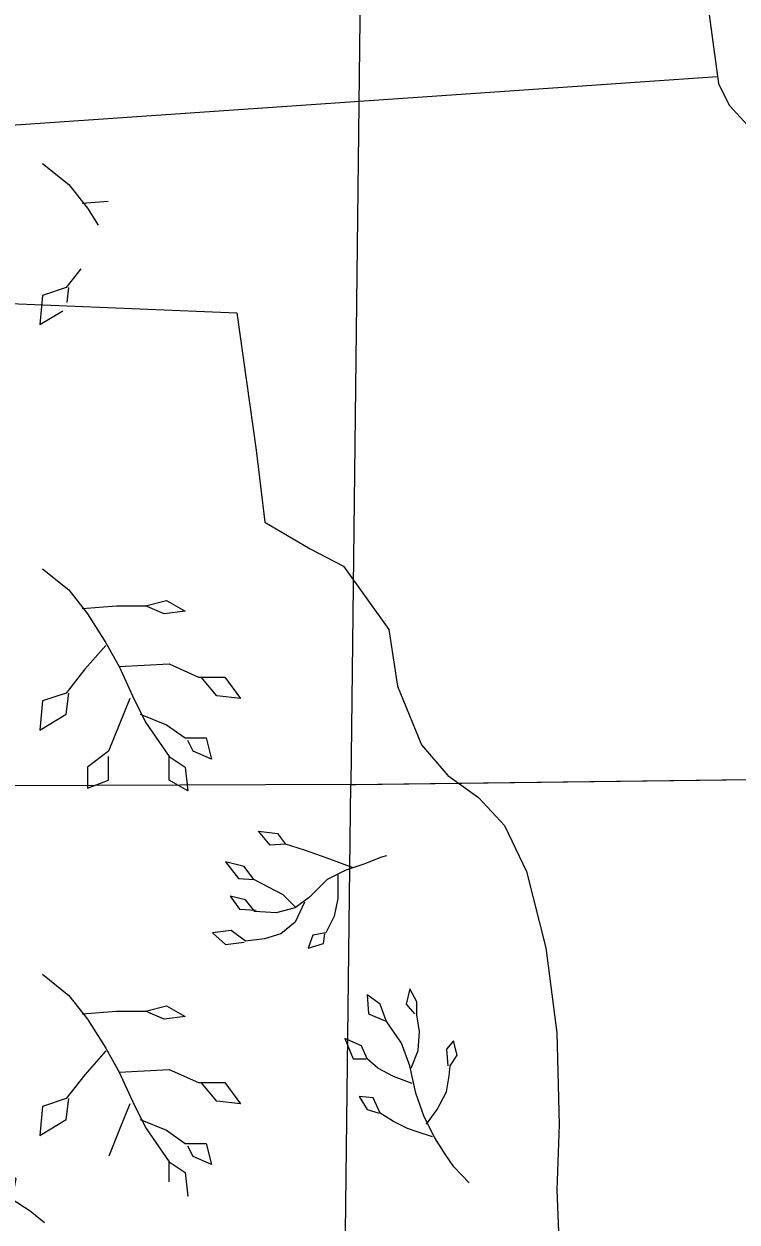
# Model space of a CAD drawing. Extents: x 380424 to 701066, y 1117407 to 1412949.
# Drawn here: x 482325 to 484050, y 1208710 to 1211606 of the extents above; entities that cross this region are included whole.
import ezdxf

# ---------------------------------------------------------------- set-up
doc = ezdxf.new("R2010")
doc.units = 0
for name, color, linetype in [('Lakes and Ponds', 7, 'Continuous'), ('Mangroves', 7, 'Continuous'), ('Narrow Canals', 7, 'Continuous'), ('Section Lines', 7, 'Continuous')]:
    doc.layers.add(name, color=color, linetype=linetype)

msp = doc.modelspace()

# ---------------------------------------------------------------- linework, layer by layer
at = {"layer": 'Lakes and Ponds'}
msp.add_lwpolyline([(483972.6, 1211700.1), (484004.6, 1211462.1), (484030.6, 1211410.1), (484136.6, 1211294.1), (484236.6, 1211251.1), (484320.6, 1211267.1), (484383.6, 1211325.1), (484431.6, 1211394.1), (484473.6, 1211457.1), (484489.6, 1211531.1), (484478.6, 1211610.1), (484441.6, 1211689.1), (484373.6, 1211774.1), (484294.6, 1211837.1), (484225.6, 1211890.1), (484104.6, 1211900.1), (484025.6, 1211863.1), (483988.6, 1211816.1)], close=True, dxfattribs=at)
msp.add_lwpolyline([(482374.8, 1208708.3), (482340.4, 1208736.5), (482296.6, 1208764.6), (482306, 1208814.7), (482271.6, 1208836.6), (482243.5, 1208811.5), (482206, 1208824.1), (482202.9, 1208855.3), (482196.6, 1208886.6), (482168.5, 1208902.2), (482124.7, 1208892.9), (482131, 1208858.5), (482124.7, 1208824.1), (482096.6, 1208808.4), (482090.3, 1208770.9), (482093.5, 1208770.9), (482127.9, 1208724), (482134.1, 1208673.9)], dxfattribs=at)
at = {"layer": 'Mangroves'}
for points in [[(482369.9, 1211269.2), (482433.8, 1211218.1)], [(482433.8, 1211218.1), (482478.5, 1211160.6)], [(482465.8, 1211173.3), (482528.4, 1211178.2)], [(482478.5, 1211160.6), (482504.7, 1211119.5)], [(482462.4, 1211013.9), (482427.4, 1210968.9)], [(482427.4, 1210968.9), (482369.9, 1210949.7)], [(482429.3, 1210932.9), (482433.8, 1210968.9)], [(482369.9, 1210949.7), (482363.5, 1210879.4)], [(482363.5, 1210879.4), (482419.3, 1210912.9)], [(482369.9, 1210289.2), (482433.8, 1210238.1)], [(482433.8, 1210238.1), (482478.5, 1210180.6)], [(482465.8, 1210193.3), (482548.8, 1210199.7), (482619.1, 1210199.7), (482670.2, 1210212.5), (482715, 1210187), (482663.8, 1210180.6), (482619.1, 1210199.7)], [(482478.5, 1210180.6), (482523.3, 1210110.3)], [(482523.3, 1210103.9), (482472.1, 1210046.4), (482427.4, 1209988.9), (482369.9, 1209969.7), (482363.5, 1209899.4), (482427.4, 1209937.8), (482433.8, 1209988.9)], [(482523.3, 1210110.3), (482555.2, 1210052.8)], [(482555.2, 1210052.8), (482676.6, 1210059.2), (482746.9, 1210027.2), (482810.8, 1210027.2), (482849.1, 1209976.1), (482791.6, 1209982.5), (482753.3, 1210027.2)], [(482555.2, 1210052.8), (482587.2, 1209982.5)], [(482580.8, 1209976.1), (482555.2, 1209912.2), (482529.7, 1209848.3), (482478.5, 1209810), (482478.5, 1209758.9), (482529.7, 1209778), (482529.7, 1209835.5)], [(482587.2, 1209982.5), (482619.1, 1209918.6)], [(482606.3, 1209937.8), (482670.2, 1209912.2), (482715, 1209880.3), (482766.1, 1209880.3), (482778.8, 1209829.1), (482734.1, 1209848.3), (482721.3, 1209873.9)], [(482619.1, 1209918.6), (482676.6, 1209835.5)], [(482676.6, 1209835.5), (482715, 1209810)], [(482676.6, 1209778), (482676.6, 1209835.5)], [(482715, 1209810), (482721.3, 1209752.5)], [(482721.3, 1209752.5), (482676.6, 1209778)], [(483121.1, 1209566.6), (483058.2, 1209589.5), (483003.8, 1209609.5), (482958, 1209623.8), (482920.9, 1209621), (482892.3, 1209655.3), (482938, 1209649.6), (482958, 1209623.8)], [(482980.9, 1209472.2), (482952.3, 1209500.9), (482880.8, 1209538), (482857.9, 1209569.5), (482812.2, 1209580.9), (482843.6, 1209540.9), (482880.8, 1209538)], [(483146.8, 1209575.2), (483103.9, 1209560.9)], [(483189.7, 1209592.4), (483146.8, 1209575.2)], [(483201.6, 1209595.2), (483189.7, 1209592.4)], [(483083.9, 1209549.5), (483083.9, 1209492.3), (483075.3, 1209449.4), (483055.3, 1209409.3), (483023.8, 1209403.6), (483012.4, 1209372.1), (483049.6, 1209383.6), (483052.4, 1209406.5)], [(483103.9, 1209560.9), (483058.2, 1209538)], [(483058.2, 1209538), (483015.3, 1209495.1)], [(483003.8, 1209483.7), (482980.9, 1209435.1), (482946.6, 1209406.5), (482906.6, 1209395), (482860.8, 1209389.3), (482826.5, 1209415), (482780.7, 1209409.3), (482812.2, 1209380.7), (482857.9, 1209386.4)], [(482860.8, 1209489.4), (482823.6, 1209498)], [(482823.6, 1209498), (482846.5, 1209466.5)], [(482883.7, 1209460.8), (482860.8, 1209489.4)], [(483015.3, 1209495.1), (482980.9, 1209469.4)], [(482846.5, 1209466.5), (482886.5, 1209463.7)], [(482935.2, 1209457.9), (482883.7, 1209460.8)], [(482980.9, 1209469.4), (482935.2, 1209457.9)], [(482369.9, 1209309.2), (482433.8, 1209258.1)], [(482433.8, 1209258.1), (482478.5, 1209200.6)], [(483186.9, 1209236.6), (483155.4, 1209259.5)], [(483155.4, 1209259.5), (483158.3, 1209213.7)], [(483261.3, 1209082.1), (483278.4, 1209125), (483281.3, 1209170.8), (483275.6, 1209210.8), (483275.6, 1209242.3), (483258.4, 1209273.8), (483249.8, 1209236.6), (483269.8, 1209213.7)], [(482465.8, 1209213.4), (482548.8, 1209219.7), (482619.1, 1209219.7), (482670.2, 1209232.5), (482715, 1209207), (482663.8, 1209200.6), (482619.1, 1209219.7)], [(483201.2, 1209196.5), (483186.9, 1209236.6)], [(482478.5, 1209200.6), (482523.3, 1209130.3)], [(483158.3, 1209213.7), (483198.3, 1209196.5)], [(483238.4, 1209142.2), (483201.2, 1209196.5)], [(483264.1, 1209044.9), (483218.4, 1209062.1), (483181.2, 1209082.1), (483155.4, 1209105), (483141.1, 1209136.5), (483101.1, 1209153.6), (483121.1, 1209105), (483152.6, 1209105)], [(483258.4, 1209087.8), (483238.4, 1209142.2)], [(483298.3, 1208946.9), (483324.2, 1208982), (483347.1, 1209024.9), (483353.8, 1209063.7), (483355.6, 1209087.8), (483372.8, 1209113.6), (483364.2, 1209147.9), (483347.1, 1209127.9), (483349.9, 1209087.8)], [(482523.3, 1209123.9), (482472.1, 1209066.4), (482427.4, 1209008.9), (482369.9, 1208989.7), (482363.5, 1208919.4), (482427.4, 1208957.8), (482433.8, 1209008.9)], [(482523.3, 1209130.3), (482555.2, 1209072.8)], [(482555.2, 1209072.8), (482676.6, 1209079.2), (482746.9, 1209047.2), (482810.8, 1209047.2), (482849.1, 1208996.1), (482791.6, 1209002.5), (482753.3, 1209047.2)], [(483272.7, 1209022.1), (483258.4, 1209087.8)], [(482555.2, 1209072.8), (482587.2, 1209002.5)], [(483292.7, 1208964.9), (483272.7, 1209022.1)], [(482580.8, 1208996.1), (482555.2, 1208932.2)], [(482587.2, 1209002.5), (482619.1, 1208938.6)], [(483312.7, 1208916.2), (483278.4, 1208927.7), (483252.7, 1208936.2), (483218.4, 1208953.4), (483186.9, 1208973.4), (483169.7, 1209010.6), (483135.4, 1209013.5), (483155.4, 1208982), (483184, 1208973.4)], [(483318.5, 1208913.4), (483292.7, 1208964.9)], [(482606.3, 1208957.8), (482670.2, 1208932.2)], [(482619.1, 1208938.6), (482676.6, 1208855.5)], [(482555.2, 1208932.2), (482530.2, 1208869.7)], [(482670.2, 1208932.2), (482715, 1208900.3)], [(483343.5, 1208874.1), (483318.5, 1208913.4)], [(482715, 1208900.3), (482766.1, 1208900.3)], [(482734.1, 1208868.3), (482721.3, 1208893.9)], [(482766.1, 1208900.3), (482778.8, 1208849.1)], [(482676.6, 1208855.5), (482715, 1208830)], [(482676.6, 1208807.7), (482676.6, 1208855.5)], [(482778.8, 1208849.1), (482734.1, 1208868.3)], [(483364.6, 1208844), (483343.5, 1208874.1)], [(482715, 1208830), (482721.3, 1208772.5)], [(483401.4, 1208804.7), (483364.6, 1208844)], [(482721.3, 1208772.5), (482720.2, 1208773.1)]]:
    msp.add_lwpolyline(points, dxfattribs=at)
at = {"layer": 'Narrow Canals'}
for points in [[(484002.4, 1211478.1), (481298.3, 1211292.2)], [(481744.7, 1210953.4), (482840.2, 1210908.2), (482886.5, 1210575.8), (482907.5, 1210401.8), (483017.5, 1210337.8), (483097.5, 1210295.8), (483207.5, 1210142.8), (483228.5, 1210005.8), (483286.5, 1209863.8), (483350.5, 1209789.8), (483424.5, 1209736.8), (483487.5, 1209668.8), (483540.5, 1209557.8), (483587.5, 1209372.8), (483613.5, 1209167.8), (483619.5, 1208945.8), (483613.5, 1208787.8), (483624.5, 1208523.8)]]:
    msp.add_lwpolyline(points, dxfattribs=at)
at = {"layer": 'Section Lines'}
for points in [[(483171.5, 1214660.2), (483165.8, 1214013.7), (483115.2, 1209767.6), (481875.5, 1209763.2), (479931.6, 1209757.3)], [(483171.5, 1214660.2), (483165.8, 1214013.7), (483115.2, 1209767.6), (487160.9, 1209818.2), (488378.6, 1209831.8), (488451.6, 1214206.5)], [(477761.2, 1206163), (477755.9, 1204248.4), (478727.5, 1204252.9), (483049.6, 1204218.5), (483115.2, 1209767.6), (481875.5, 1209763.2), (479931.6, 1209757.3)]]:
    msp.add_lwpolyline(points, dxfattribs=at)
msp.add_lwpolyline([(488378.6, 1209831.8), (488313.4, 1204193.2), (488313.4, 1204193.2), (484120.6, 1204209.9), (484027.5, 1204210.7), (483049.6, 1204218.5), (483115.2, 1209767.6), (483127.8, 1209767.5), (487160.9, 1209818.2)], close=True, dxfattribs=at)

doc.saveas('drawing.dxf')
